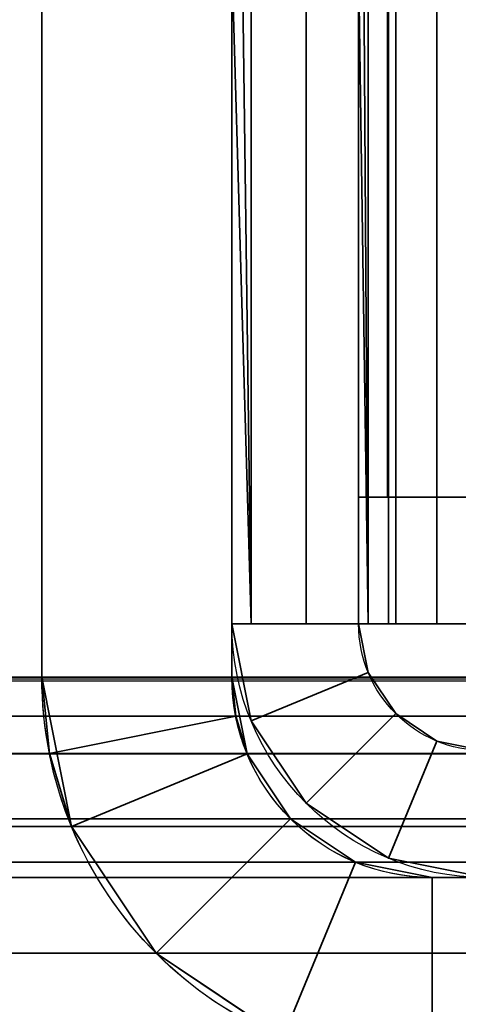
# Model space of a CAD drawing. Header units: millimetres. Extents: x -603 to 3703, y -120 to 193.
# Tile 435 of 656: x 1987.32 to 1990.79, y -49.5 to -41.73. Entities that reach past the tile are written whole.
import ezdxf

# ---------------------------------------------------------------- set-up
doc = ezdxf.new("R2010")
doc.units = ezdxf.units.MM
doc.layers.add('152', color=7, linetype='Continuous', true_color=0xffffff)

# ---------------------------------------------------------------- blocks, each defined once
blk = doc.blocks.new('UG_SURFACE_089')
at = {"layer": '152', "color": 252, "linetype": 'Continuous', "lineweight": 35}
for points in [[(1011, -46.92, 2022.5), (1989, -46.92, 2022.5), (1989, 14.42, 2022.5), (1011, 14.42, 2022.5)], [(1012.5, -46.92, 2020.9999), (1012.5, 14.42, 2020.9999), (1987.5, 14.42, 2020.9999), (1987.5, -46.92, 2020.9999)], [(1989, 14.42, 2022.5), (1989, -46.92, 2022.5), (1987.5, -46.92, 2020.9999), (1987.5, 14.42, 2020.9999)], [(957.5, -35, 2076), (957.5, -46.92, 2076), (2042.5, -46.92, 2076), (2042.5, -35, 2076)], [(959, -35, 2074.5001), (2040.9999, -35, 2074.5001), (2040.9999, -46.92, 2074.5001), (959, -46.92, 2074.5001)], [(2042.5, -46.92, 2076), (957.5, -46.92, 2076), (957.5592, -47.5209, 2075.9408)], [(2042.4409, -47.5209, 2075.9408), (2042.5, -46.92, 2076), (957.5592, -47.5209, 2075.9408)], [(959.0303, -47.2282, 2074.4696), (959, -46.92, 2074.5001), (2040.9999, -46.92, 2074.5001)], [(959.0303, -47.2282, 2074.4696), (2040.9999, -46.92, 2074.5001), (2040.9696, -47.2282, 2074.4696)], [(1989.0304, -47.2282, 2022.5303), (1011, -46.92, 2022.5), (1010.9696, -47.2282, 2022.5303)], [(1989.0304, -47.2282, 2022.5303), (1989, -46.92, 2022.5), (1011, -46.92, 2022.5)], [(1012.4408, -47.5209, 2021.0593), (1987.5, -46.92, 2020.9999), (1987.5592, -47.5209, 2021.0593)], [(1012.4408, -47.5209, 2021.0593), (1012.5, -46.92, 2020.9999), (1987.5, -46.92, 2020.9999)], [(1989, -46.92, 2022.5), (1989.0304, -47.2282, 2022.5303), (1987.5592, -47.5209, 2021.0593), (1987.5, -46.92, 2020.9999)], [(2040.9696, -47.2282, 2074.4696), (2040.8797, -47.5246, 2074.3797), (959.1203, -47.5246, 2074.3797), (959.0303, -47.2282, 2074.4696)], [(1010.9696, -47.2282, 2022.5303), (1010.8798, -47.5246, 2022.6202), (1989.1202, -47.5246, 2022.6202)], [(1010.9696, -47.2282, 2022.5303), (1989.1202, -47.5246, 2022.6202), (1989.0304, -47.2282, 2022.5303)], [(1989.0304, -47.2282, 2022.5303), (1989.1202, -47.5246, 2022.6202), (1987.7344, -48.0987, 2021.2345), (1987.5592, -47.5209, 2021.0593)], [(957.5592, -47.5209, 2075.9408), (957.7345, -48.0987, 2075.7656), (2042.2657, -48.0987, 2075.7656), (2042.4409, -47.5209, 2075.9408)], [(2040.5371, -48.0372, 2074.0373), (959.4628, -48.0372, 2074.0373), (959.1203, -47.5246, 2074.3797), (2040.8797, -47.5246, 2074.3797)], [(1989.1202, -47.5246, 2022.6202), (1010.8798, -47.5246, 2022.6202), (1010.5373, -48.0372, 2022.9628), (1989.4627, -48.0372, 2022.9628)], [(1987.5592, -47.5209, 2021.0593), (1012.2656, -48.0987, 2021.2345), (1012.4408, -47.5209, 2021.0593)], [(1987.5592, -47.5209, 2021.0593), (1987.7344, -48.0987, 2021.2345), (1012.2656, -48.0987, 2021.2345)], [(1989.1202, -47.5246, 2022.6202), (1989.4627, -48.0372, 2022.9628), (1988.4021, -49.0979, 2021.9021), (1987.7344, -48.0987, 2021.2345)], [(2040.0248, -48.3797, 2073.5247), (959.9754, -48.3797, 2073.5247), (959.4628, -48.0372, 2074.0373), (2040.5371, -48.0372, 2074.0373)], [(1989.4627, -48.0372, 2022.9628), (1010.5373, -48.0372, 2022.9628), (1010.0247, -48.3797, 2023.4754), (1989.9753, -48.3797, 2023.4754)], [(1989.4013, -49.7655, 2022.9013), (1988.4021, -49.0979, 2021.9021), (1989.4627, -48.0372, 2022.9628), (1989.9753, -48.3797, 2023.4754)], [(2042.2657, -48.0987, 2075.7656), (957.7345, -48.0987, 2075.7656), (958.4021, -49.0979, 2075.0978), (2041.5978, -49.0979, 2075.0978)], [(1988.4021, -49.0979, 2021.9021), (1011.5979, -49.0979, 2021.9021), (1012.2656, -48.0987, 2021.2345), (1987.7344, -48.0987, 2021.2345)], [(2039.4199, -48.5, 2072.9201), (960.58, -48.5, 2072.9201), (959.9754, -48.3797, 2073.5247), (2040.0248, -48.3797, 2073.5247)], [(1989.9753, -48.3797, 2023.4754), (1010.0247, -48.3797, 2023.4754), (1009.42, -48.5, 2024.08), (1990.58, -48.5, 2024.08)], [(1990.58, -50, 2024.08), (1989.4013, -49.7655, 2022.9013), (1989.9753, -48.3797, 2023.4754), (1990.58, -48.5, 2024.08)], [(960.58, -48.5, 2072.9201), (2039.4199, -48.5, 2072.9201), (1990.58, -48.5, 2024.08), (1009.42, -48.5, 2024.08)], [(2039.4199, -50, 2072.9201), (1990.58, -50, 2024.08), (1990.58, -48.5, 2024.08), (2039.4199, -48.5, 2072.9201)], [(2041.5978, -49.0979, 2075.0978), (958.4021, -49.0979, 2075.0978), (959.4013, -49.7655, 2074.0986), (2040.5986, -49.7655, 2074.0986)], [(1989.4013, -49.7655, 2022.9013), (1010.5987, -49.7655, 2022.9013), (1011.5979, -49.0979, 2021.9021), (1988.4021, -49.0979, 2021.9021)]]:
    blk.add_3dface(points, dxfattribs=at)
blk = doc.blocks.new('UG_SURFACE_090')
at = {"layer": '152', "color": 252, "linetype": 'Continuous', "lineweight": 35}
for points in [[(1987.5, -46.92, 2020.9999), (1987.5, 14.42, 2020.9999), (1987.5, 14.42, -7), (1987.5, -46.92, -7)], [(1987.5, -46.92, -7), (1987.5, 14.42, -7), (1989, 14.42, -7), (1989, -46.92, -7)], [(1989, -46.92, 2022.5), (1989, 14.42, 2022.5), (1987.5, 14.42, 2020.9999), (1987.5, -46.92, 2020.9999)], [(1989, -46.92, 2022.5), (1989, -46.92, -7), (1989, 14.42, -7), (1989, 14.42, 2022.5)], [(1987.5592, -47.5209, 2021.0593), (1987.5, -46.92, -7), (1987.7344, -48.0987, -7)], [(1987.5592, -47.5209, 2021.0593), (1987.5, -46.92, 2020.9999), (1987.5, -46.92, -7)], [(1989, -46.92, -7), (1989.1202, -47.5246, -7), (1987.7344, -48.0987, -7), (1987.5, -46.92, -7)], [(1987.5, -46.92, 2020.9999), (1987.5592, -47.5209, 2021.0593), (1989.0304, -47.2282, 2022.5303), (1989, -46.92, 2022.5)], [(1989.1202, -47.5246, -7), (1989, -46.92, -7), (1989, -46.92, 2022.5)], [(1989, -46.92, 2022.5), (1989.0304, -47.2282, 2022.5303), (1989.1202, -47.5246, -7)], [(1987.5592, -47.5209, 2021.0593), (1987.7344, -48.0987, 2021.2345), (1989.1202, -47.5246, 2022.6202), (1989.0304, -47.2282, 2022.5303)], [(1989.0304, -47.2282, 2022.5303), (1989.1202, -47.5246, 2022.6202), (1989.1202, -47.5246, -7)], [(1987.7344, -48.0987, -7), (1987.7344, -48.0987, 2021.2345), (1987.5592, -47.5209, 2021.0593)], [(1988.4021, -49.0979, -7), (1987.7344, -48.0987, -7), (1989.1202, -47.5246, -7), (1989.4627, -48.0372, -7)], [(1987.7344, -48.0987, 2021.2345), (1988.4021, -49.0979, 2021.9021), (1989.4627, -48.0372, 2022.9628), (1989.1202, -47.5246, 2022.6202)], [(1989.4627, -48.0372, 2022.9628), (1989.4627, -48.0372, -7), (1989.1202, -47.5246, -7), (1989.1202, -47.5246, 2022.6202)], [(1989.4627, -48.0372, -7), (1989.9753, -48.3797, -7), (1989.4013, -49.7655, -7), (1988.4021, -49.0979, -7)], [(1989.9753, -48.3797, 2023.4754), (1989.4627, -48.0372, 2022.9628), (1988.4021, -49.0979, 2021.9021), (1989.4013, -49.7655, 2022.9013)], [(1989.9753, -48.3797, 2023.4754), (1989.9753, -48.3797, -7), (1989.4627, -48.0372, -7), (1989.4627, -48.0372, 2022.9628)], [(1987.7344, -48.0987, 2021.2345), (1987.7344, -48.0987, -7), (1988.4021, -49.0979, -7), (1988.4021, -49.0979, 2021.9021)], [(1990.58, -50, -7), (1989.4013, -49.7655, -7), (1989.9753, -48.3797, -7), (1990.58, -48.5, -7)], [(1990.58, -48.5, 2024.08), (1989.9753, -48.3797, 2023.4754), (1989.4013, -49.7655, 2022.9013), (1990.58, -50, 2024.08)], [(1990.58, -48.5, 2024.08), (1990.58, -48.5, -7), (1989.9753, -48.3797, -7), (1989.9753, -48.3797, 2023.4754)], [(2039.4199, -48.5, 2072.9201), (2039.4199, -48.5, -7), (1990.58, -48.5, -7), (1990.58, -48.5, 2024.08)], [(2039.4199, -50, -7), (1990.58, -50, -7), (1990.58, -48.5, -7), (2039.4199, -48.5, -7)], [(1990.58, -50, 2024.08), (2039.4199, -50, 2072.9201), (2039.4199, -48.5, 2072.9201), (1990.58, -48.5, 2024.08)], [(1988.4021, -49.0979, 2021.9021), (1988.4021, -49.0979, -7), (1989.4013, -49.7655, -7), (1989.4013, -49.7655, 2022.9013)]]:
    blk.add_3dface(points, dxfattribs=at)
blk = doc.blocks.new('UG_SURFACE_105')
at = {"layer": '152', "color": 252, "linetype": 'Continuous', "lineweight": 35}
for points in [[(1989.1522, -46.5, 1848.7654), (1989.1522, -17.5352, 1848.7654), (1989, -28.75, 1848), (1989, -35, 1848)], [(1989.1522, -17.5352, 1711.2347), (1989.1522, -46.5, 1711.2347), (1989, -35, 1712), (1989, -28.75, 1712)], [(1989.1522, -17.5352, 1848.7654), (1989.1522, -46.5, 1848.7654), (1989.5858, -46.5, 1849.4142), (1989.5858, -17.5352, 1849.4142)], [(1989.1522, -46.5, 1711.2347), (1989.1522, -17.5352, 1711.2347), (1989.5858, -17.5352, 1710.5858), (1989.5858, -46.5, 1710.5858)], [(1989.5858, -17.5352, 1849.4142), (1989.5858, -46.5, 1849.4142), (1990.2346, -46.5, 1849.8478), (1990.2346, -17.5352, 1849.8478)], [(1989.5858, -46.5, 1710.5858), (1989.5858, -17.5352, 1710.5858), (1990.2346, -17.5352, 1710.1523), (1990.2346, -46.5, 1710.1523)], [(1990.0761, -17.5352, 1848.3827), (1990.0761, -46.5, 1848.3827), (1990, -35, 1848), (1990, -28.75, 1848)], [(1990.0761, -46.5, 1711.6174), (1990.0761, -17.5352, 1711.6174), (1990, -28.75, 1712), (1990, -35, 1712)], [(1990.2929, -17.5352, 1848.7071), (1990.2929, -46.5, 1848.7071), (1990.0761, -46.5, 1848.3827), (1990.0761, -17.5352, 1848.3827)], [(1990.2929, -46.5, 1711.2929), (1990.2929, -17.5352, 1711.2929), (1990.0761, -17.5352, 1711.6174), (1990.0761, -46.5, 1711.6174)], [(1990.2346, -17.5352, 1849.8478), (1990.2346, -46.5, 1849.8478), (1991.0001, -46.5, 1850), (1991.0001, -17.5352, 1850)], [(1990.2346, -46.5, 1710.1523), (1990.2346, -17.5352, 1710.1523), (1991.0001, -17.5352, 1710), (1991.0001, -46.5, 1710)], [(1990.6173, -17.5352, 1848.9239), (1990.6173, -46.5, 1848.9239), (1990.2929, -46.5, 1848.7071), (1990.2929, -17.5352, 1848.7071)], [(1990.6173, -46.5, 1711.0761), (1990.6173, -17.5352, 1711.0761), (1990.2929, -17.5352, 1711.2929), (1990.2929, -46.5, 1711.2929)], [(1991.0001, -17.5352, 1849), (1991.0001, -46.5, 1849), (1990.6173, -46.5, 1848.9239), (1990.6173, -17.5352, 1848.9239)], [(1991.0001, -46.5, 1711), (1991.0001, -17.5352, 1711), (1990.6173, -17.5352, 1711.0761), (1990.6173, -46.5, 1711.0761)], [(1989.1522, -46.5, 1848.7654), (1989, -35, 1848), (1989, -41.25, 1848)], [(1989.1522, -46.5, 1711.2347), (1989, -41.25, 1712), (1989, -35, 1712)], [(1990.0761, -46.5, 1848.3827), (1990, -41.25, 1848), (1990, -35, 1848)], [(1990.0761, -46.5, 1711.6174), (1990, -35, 1712), (1990, -41.25, 1712)], [(1989, -46.5, 1794), (1989, -46.5, 1818.2499), (1989, -41.5, 1808), (1989, -41.25, 1806.8238)], [(1989, -46.5, 1818.2499), (1989, -41.25, 1818.2499), (1989, -41.25, 1809.1762), (1989, -41.5, 1808)], [(1989, -46.5, 1766), (1989, -41.25, 1766), (1989, -41.25, 1753.1762)], [(1989, -41.25, 1753.1762), (1989, -41.5, 1752), (1989, -46.5, 1741.75), (1989, -46.5, 1766)], [(1989, -46.5, 1794), (1989, -41.25, 1794), (1989, -41.25, 1781.1762), (1989, -41.5, 1780)], [(1989, -41.5, 1780), (1989, -41.25, 1778.8239), (1989, -41.25, 1766), (1989, -46.5, 1766)], [(1989, -41.5, 1752), (1989, -41.25, 1750.8239), (1989, -41.25, 1741.75), (1989, -46.5, 1741.75)], [(1989, -41.25, 1806.8238), (1989, -41.25, 1794), (1989, -46.5, 1794)], [(1989, -46.5, 1848), (1989, -41.25, 1848), (1989, -41.25, 1828.3499), (1989, -46.5, 1828.3499)], [(1989, -46.5, 1828.3499), (1989, -41.25, 1828.3499), (1989, -41.25, 1818.2499), (1989, -46.5, 1818.2499)], [(1989, -46.5, 1741.75), (1989, -41.25, 1741.75), (1989, -41.25, 1731.65), (1989, -46.5, 1731.65)], [(1989, -46.5, 1731.65), (1989, -41.25, 1731.65), (1989, -41.25, 1715.1999), (1989, -46.5, 1715.1999)], [(1989, -46.5, 1715.1999), (1989, -41.25, 1715.1999), (1989, -41.25, 1712), (1989, -46.5, 1712)], [(1989, -41.25, 1848), (1989, -46.5, 1848), (1989.1522, -46.5, 1848.7654)], [(1989.1522, -46.5, 1711.2347), (1989, -46.5, 1712), (1989, -41.25, 1712)], [(1990.0761, -46.5, 1848.3827), (1990, -46.5, 1848), (1990, -41.25, 1848)], [(1990, -46.5, 1794), (1990, -41.25, 1794), (1990, -41.25, 1806.8238)], [(1990, -41.25, 1806.8238), (1990, -41.5, 1808), (1990, -46.5, 1818.2499), (1990, -46.5, 1794)], [(1990, -46.5, 1766), (1990, -46.5, 1741.75), (1990, -41.5, 1752), (1990, -41.25, 1753.1762)], [(1990, -46.5, 1741.75), (1990, -41.25, 1741.75), (1990, -41.25, 1750.8239), (1990, -41.5, 1752)], [(1990, -46.5, 1766), (1990, -41.25, 1766), (1990, -41.25, 1778.8239), (1990, -41.5, 1780)], [(1990, -41.5, 1780), (1990, -41.25, 1781.1762), (1990, -41.25, 1794), (1990, -46.5, 1794)], [(1990, -41.25, 1753.1762), (1990, -41.25, 1766), (1990, -46.5, 1766)], [(1990, -41.5, 1808), (1990, -41.25, 1809.1762), (1990, -41.25, 1818.2499), (1990, -46.5, 1818.2499)], [(1990, -46.5, 1712), (1990, -41.25, 1712), (1990, -41.25, 1715.1999), (1990, -46.5, 1715.1999)], [(1990, -46.5, 1715.1999), (1990, -41.25, 1715.1999), (1990, -41.25, 1731.65), (1990, -46.5, 1731.65)], [(1990, -46.5, 1731.65), (1990, -41.25, 1731.65), (1990, -41.25, 1741.75), (1990, -46.5, 1741.75)], [(1990, -46.5, 1818.2499), (1990, -41.25, 1818.2499), (1990, -41.25, 1828.3499), (1990, -46.5, 1828.3499)], [(1990, -46.5, 1828.3499), (1990, -41.25, 1828.3499), (1990, -41.25, 1848), (1990, -46.5, 1848)], [(1990, -41.25, 1712), (1990, -46.5, 1712), (1990.0761, -46.5, 1711.6174)], [(1989, -41.5, 1780), (1989, -46.5, 1766), (1989, -46.5, 1794)], [(1990, -46.5, 1794), (1990, -46.5, 1766), (1990, -41.5, 1780)], [(1989.1522, -46.5, 1848.7654), (1989, -46.5, 1848), (1990, -46.5, 1848), (1990.0761, -46.5, 1848.3827)], [(1990.0761, -46.8827, 1848), (1990, -46.5, 1848), (1989, -46.5, 1848), (1989.1522, -47.2654, 1848)], [(1989.1522, -47.2654, 1712), (1989, -46.5, 1731.65), (1989, -46.5, 1715.1999)], [(1989.1522, -47.2654, 1712), (1989, -46.5, 1741.75), (1989, -46.5, 1731.65)], [(1989.1522, -47.2654, 1712), (1989, -46.5, 1766), (1989, -46.5, 1741.75)], [(1989.1522, -47.2654, 1712), (1989.1522, -47.2654, 1848), (1989, -46.5, 1794), (1989, -46.5, 1766)], [(1989.1522, -47.2654, 1848), (1989, -46.5, 1818.2499), (1989, -46.5, 1794)], [(1989.1522, -47.2654, 1848), (1989, -46.5, 1828.3499), (1989, -46.5, 1818.2499)], [(1989.1522, -47.2654, 1848), (1989, -46.5, 1848), (1989, -46.5, 1828.3499)], [(1989, -46.5, 1715.1999), (1989, -46.5, 1712), (1989.1522, -47.2654, 1712)], [(1989.1522, -47.2654, 1712), (1989, -46.5, 1712), (1990, -46.5, 1712), (1990.0761, -46.8827, 1712)], [(1990.0761, -46.5, 1711.6174), (1990, -46.5, 1712), (1989, -46.5, 1712), (1989.1522, -46.5, 1711.2347)], [(1990.0761, -46.5, 1848.3827), (1990.2929, -46.5, 1848.7071), (1989.5858, -46.5, 1849.4142), (1989.1522, -46.5, 1848.7654)], [(1989.1522, -46.5, 1711.2347), (1989.5858, -46.5, 1710.5858), (1990.2929, -46.5, 1711.2929), (1990.0761, -46.5, 1711.6174)], [(1990.2346, -46.5, 1849.8478), (1989.5858, -46.5, 1849.4142), (1990.2929, -46.5, 1848.7071), (1990.6173, -46.5, 1848.9239)], [(1990.6173, -46.5, 1711.0761), (1990.2929, -46.5, 1711.2929), (1989.5858, -46.5, 1710.5858), (1990.2346, -46.5, 1710.1523)], [(1990.0761, -46.8827, 1848), (1990, -46.5, 1818.2499), (1990, -46.5, 1828.3499)], [(1990.0761, -46.8827, 1848), (1990, -46.5, 1794), (1990, -46.5, 1818.2499)], [(1990.0761, -46.8827, 1848), (1990.0761, -46.8827, 1712), (1990, -46.5, 1766), (1990, -46.5, 1794)], [(1990.0761, -46.8827, 1712), (1990, -46.5, 1741.75), (1990, -46.5, 1766)], [(1990.0761, -46.8827, 1712), (1990, -46.5, 1731.65), (1990, -46.5, 1741.75)], [(1990.0761, -46.8827, 1712), (1990, -46.5, 1715.1999), (1990, -46.5, 1731.65)], [(1990.0761, -46.8827, 1712), (1990, -46.5, 1712), (1990, -46.5, 1715.1999)], [(1990, -46.5, 1828.3499), (1990, -46.5, 1848), (1990.0761, -46.8827, 1848)], [(1991.0001, -46.5, 1850), (1990.2346, -46.5, 1849.8478), (1990.6173, -46.5, 1848.9239), (1991.0001, -46.5, 1849)], [(1991.0001, -46.5, 1711), (1990.6173, -46.5, 1711.0761), (1990.2346, -46.5, 1710.1523), (1991.0001, -46.5, 1710)], [(1990.2929, -47.2071, 1848), (1990.0761, -46.8827, 1848), (1989.1522, -47.2654, 1848), (1989.5858, -47.9142, 1848)], [(1989.5858, -47.9142, 1712), (1989.1522, -47.2654, 1712), (1990.0761, -46.8827, 1712), (1990.2929, -47.2071, 1712)], [(1990.0761, -46.8827, 1712), (1990.0761, -46.8827, 1848), (1990.2929, -47.2071, 1848), (1990.2929, -47.2071, 1712)], [(1990.6173, -47.4239, 1848), (1990.2929, -47.2071, 1848), (1989.5858, -47.9142, 1848), (1990.2346, -48.3478, 1848)], [(1990.2346, -48.3478, 1712), (1989.5858, -47.9142, 1712), (1990.2929, -47.2071, 1712), (1990.6173, -47.4239, 1712)], [(1990.2929, -47.2071, 1712), (1990.2929, -47.2071, 1848), (1990.6173, -47.4239, 1848), (1990.6173, -47.4239, 1712)], [(1989.5858, -47.9142, 1712), (1989.5858, -47.9142, 1848), (1989.1522, -47.2654, 1848), (1989.1522, -47.2654, 1712)], [(1990.2346, -48.3478, 1848), (1991.0001, -48.5, 1848), (1991.0001, -47.5, 1848), (1990.6173, -47.4239, 1848)], [(1990.6173, -47.4239, 1712), (1991.0001, -47.5, 1712), (1991.0001, -48.5, 1712), (1990.2346, -48.3478, 1712)], [(1990.6173, -47.4239, 1712), (1990.6173, -47.4239, 1848), (1991.0001, -47.5, 1848), (1991.0001, -47.5, 1712)], [(1990.2346, -48.3478, 1712), (1990.2346, -48.3478, 1848), (1989.5858, -47.9142, 1848), (1989.5858, -47.9142, 1712)], [(1991.0001, -48.5, 1712), (1991.0001, -48.5, 1848), (1990.2346, -48.3478, 1848), (1990.2346, -48.3478, 1712)]]:
    blk.add_3dface(points, dxfattribs=at)
blk = doc.blocks.new('UG_SURFACE_110')
at = {"layer": '152', "color": 252, "linetype": 'Continuous', "lineweight": 35}
for points in [[(1990.2284, -45.5, 1708.148), (1990.2284, -16.5, 1708.148), (1990, -16.5, 1707), (1990, -45.5, 1707)], [(1990, -45.5, 1707), (1990, -16.5, 1707), (1990, -16.5, 1684.9999), (1990, -45.5, 1684.9999)], [(1990, -45.5, 1684.9999), (1990, -16.5, 1684.9999), (1992, -16.5, 1684.9999), (1992, -45.5, 1684.9999)], [(1990, -45.5, 1853), (1990, -16.5, 1853), (1990.2284, -16.5, 1851.8519), (1990.2284, -45.5, 1851.8519)], [(1990, -45.5, 1875), (1992, -45.5, 1875), (1992, -16.5, 1875), (1990, -16.5, 1875)], [(1990, -45.5, 1853), (1990, -45.5, 1875), (1990, -16.5, 1875), (1990, -16.5, 1853)], [(1990.8787, -45.5, 1709.1213), (1990.8787, -16.5, 1709.1213), (1990.2284, -16.5, 1708.148), (1990.2284, -45.5, 1708.148)], [(1990.2284, -45.5, 1851.8519), (1990.2284, -16.5, 1851.8519), (1990.8787, -16.5, 1850.8787), (1990.8787, -45.5, 1850.8787)], [(1990, -45.5, 1707), (1990, -45.5, 1684.9999), (1992, -45.5, 1684.9999), (1992, -45.5, 1707)], [(1992, -45.5, 1707), (1992.0762, -45.5, 1707.3827), (1990.2284, -45.5, 1708.148), (1990, -45.5, 1707)], [(1990, -45.5, 1853), (1990.2284, -45.5, 1851.8519), (1992.0762, -45.5, 1852.6173), (1992, -45.5, 1853)], [(1992, -45.5, 1853), (1992, -45.5, 1875), (1990, -45.5, 1875), (1990, -45.5, 1853)], [(1992.0762, -45.5, 1707.3827), (1992.2929, -45.5, 1707.707), (1990.8787, -45.5, 1709.1213), (1990.2284, -45.5, 1708.148)], [(1990.2284, -45.5, 1851.8519), (1990.8787, -45.5, 1850.8787), (1992.2929, -45.5, 1852.2929), (1992.0762, -45.5, 1852.6173)]]:
    blk.add_3dface(points, dxfattribs=at)
blk = doc.blocks.new('UG_SURFACE_137')
at = {"layer": '152', "color": 252, "linetype": 'Continuous', "lineweight": 35}
for points in [[(1989.1522, -46.5, 413.7654), (1989.1522, -17.5352, 413.7654), (1989, -28.75, 413), (1989, -35, 413)], [(1989.1522, -17.5352, 276.2346), (1989.1522, -46.5, 276.2346), (1989, -35, 277), (1989, -28.75, 277)], [(1989.1522, -17.5352, 413.7654), (1989.1522, -46.5, 413.7654), (1989.5858, -46.5, 414.4142), (1989.5858, -17.5352, 414.4142)], [(1989.1522, -46.5, 276.2346), (1989.1522, -17.5352, 276.2346), (1989.5858, -17.5352, 275.5858), (1989.5858, -46.5, 275.5858)], [(1989.5858, -17.5352, 414.4142), (1989.5858, -46.5, 414.4142), (1990.2346, -46.5, 414.8478), (1990.2346, -17.5352, 414.8478)], [(1989.5858, -46.5, 275.5858), (1989.5858, -17.5352, 275.5858), (1990.2346, -17.5352, 275.1522), (1990.2346, -46.5, 275.1522)], [(1990.0761, -17.5352, 413.3827), (1990.0761, -46.5, 413.3827), (1990, -35, 413), (1990, -28.75, 413)], [(1990.0761, -46.5, 276.6173), (1990.0761, -17.5352, 276.6173), (1990, -28.75, 277), (1990, -35, 277)], [(1990.2929, -17.5352, 413.7071), (1990.2929, -46.5, 413.7071), (1990.0761, -46.5, 413.3827), (1990.0761, -17.5352, 413.3827)], [(1990.2929, -46.5, 276.2929), (1990.2929, -17.5352, 276.2929), (1990.0761, -17.5352, 276.6173), (1990.0761, -46.5, 276.6173)], [(1990.2346, -17.5352, 414.8478), (1990.2346, -46.5, 414.8478), (1991.0001, -46.5, 415), (1991.0001, -17.5352, 415)], [(1990.2346, -46.5, 275.1522), (1990.2346, -17.5352, 275.1522), (1991.0001, -17.5352, 275), (1991.0001, -46.5, 275)], [(1990.6173, -17.5352, 413.9239), (1990.6173, -46.5, 413.9239), (1990.2929, -46.5, 413.7071), (1990.2929, -17.5352, 413.7071)], [(1990.6173, -46.5, 276.0761), (1990.6173, -17.5352, 276.0761), (1990.2929, -17.5352, 276.2929), (1990.2929, -46.5, 276.2929)], [(1991.0001, -17.5352, 414), (1991.0001, -46.5, 414), (1990.6173, -46.5, 413.9239), (1990.6173, -17.5352, 413.9239)], [(1991.0001, -46.5, 276), (1991.0001, -17.5352, 276), (1990.6173, -17.5352, 276.0761), (1990.6173, -46.5, 276.0761)], [(1989.1522, -46.5, 413.7654), (1989, -35, 413), (1989, -41.25, 413)], [(1989.1522, -46.5, 276.2346), (1989, -41.25, 277), (1989, -35, 277)], [(1990.0761, -46.5, 413.3827), (1990, -41.25, 413), (1990, -35, 413)], [(1990.0761, -46.5, 276.6173), (1990, -35, 277), (1990, -41.25, 277)], [(1989, -46.5, 359), (1989, -46.5, 383.25), (1989, -41.5, 373), (1989, -41.25, 371.8238)], [(1989, -46.5, 383.25), (1989, -41.25, 383.25), (1989, -41.25, 374.1761), (1989, -41.5, 373)], [(1989, -46.5, 331), (1989, -41.25, 331), (1989, -41.25, 318.1762)], [(1989, -41.25, 318.1762), (1989, -41.5, 317), (1989, -46.5, 306.75), (1989, -46.5, 331)], [(1989, -46.5, 359), (1989, -41.25, 359), (1989, -41.25, 346.1761), (1989, -41.5, 345)], [(1989, -41.5, 345), (1989, -41.25, 343.8239), (1989, -41.25, 331), (1989, -46.5, 331)], [(1989, -41.5, 317), (1989, -41.25, 315.8239), (1989, -41.25, 306.75), (1989, -46.5, 306.75)], [(1989, -41.25, 371.8238), (1989, -41.25, 359), (1989, -46.5, 359)], [(1989, -46.5, 413), (1989, -41.25, 413), (1989, -41.25, 393.35), (1989, -46.5, 393.35)], [(1989, -46.5, 393.35), (1989, -41.25, 393.35), (1989, -41.25, 383.25), (1989, -46.5, 383.25)], [(1989, -46.5, 306.75), (1989, -41.25, 306.75), (1989, -41.25, 296.65), (1989, -46.5, 296.65)], [(1989, -46.5, 296.65), (1989, -41.25, 296.65), (1989, -41.25, 280.2), (1989, -46.5, 280.2)], [(1989, -46.5, 280.2), (1989, -41.25, 280.2), (1989, -41.25, 277), (1989, -46.5, 277)], [(1989, -41.25, 413), (1989, -46.5, 413), (1989.1522, -46.5, 413.7654)], [(1989.1522, -46.5, 276.2346), (1989, -46.5, 277), (1989, -41.25, 277)], [(1990.0761, -46.5, 413.3827), (1990, -46.5, 413), (1990, -41.25, 413)], [(1990, -46.5, 359), (1990, -41.25, 359), (1990, -41.25, 371.8238)], [(1990, -41.25, 371.8238), (1990, -41.5, 373), (1990, -46.5, 383.25), (1990, -46.5, 359)], [(1990, -46.5, 331), (1990, -46.5, 306.75), (1990, -41.5, 317), (1990, -41.25, 318.1762)], [(1990, -46.5, 306.75), (1990, -41.25, 306.75), (1990, -41.25, 315.8239), (1990, -41.5, 317)], [(1990, -46.5, 331), (1990, -41.25, 331), (1990, -41.25, 343.8239), (1990, -41.5, 345)], [(1990, -41.5, 345), (1990, -41.25, 346.1761), (1990, -41.25, 359), (1990, -46.5, 359)], [(1990, -41.25, 318.1762), (1990, -41.25, 331), (1990, -46.5, 331)], [(1990, -41.5, 373), (1990, -41.25, 374.1761), (1990, -41.25, 383.25), (1990, -46.5, 383.25)], [(1990, -46.5, 277), (1990, -41.25, 277), (1990, -41.25, 280.2), (1990, -46.5, 280.2)], [(1990, -46.5, 280.2), (1990, -41.25, 280.2), (1990, -41.25, 296.65), (1990, -46.5, 296.65)], [(1990, -46.5, 296.65), (1990, -41.25, 296.65), (1990, -41.25, 306.75), (1990, -46.5, 306.75)], [(1990, -46.5, 383.25), (1990, -41.25, 383.25), (1990, -41.25, 393.35), (1990, -46.5, 393.35)], [(1990, -46.5, 393.35), (1990, -41.25, 393.35), (1990, -41.25, 413), (1990, -46.5, 413)], [(1990, -41.25, 277), (1990, -46.5, 277), (1990.0761, -46.5, 276.6173)], [(1989, -46.5, 331), (1989, -46.5, 359), (1989, -41.5, 345)], [(1990, -46.5, 359), (1990, -46.5, 331), (1990, -41.5, 345)], [(1989.1522, -46.5, 413.7654), (1989, -46.5, 413), (1990, -46.5, 413), (1990.0761, -46.5, 413.3827)], [(1990.0761, -46.8827, 413), (1990, -46.5, 413), (1989, -46.5, 413), (1989.1522, -47.2654, 413)], [(1989.1522, -47.2654, 277), (1989, -46.5, 296.65), (1989, -46.5, 280.2)], [(1989.1522, -47.2654, 277), (1989, -46.5, 306.75), (1989, -46.5, 296.65)], [(1989.1522, -47.2654, 277), (1989, -46.5, 331), (1989, -46.5, 306.75)], [(1989.1522, -47.2654, 277), (1989.1522, -47.2654, 413), (1989, -46.5, 359), (1989, -46.5, 331)], [(1989.1522, -47.2654, 413), (1989, -46.5, 383.25), (1989, -46.5, 359)], [(1989.1522, -47.2654, 413), (1989, -46.5, 393.35), (1989, -46.5, 383.25)], [(1989.1522, -47.2654, 413), (1989, -46.5, 413), (1989, -46.5, 393.35)], [(1989, -46.5, 280.2), (1989, -46.5, 277), (1989.1522, -47.2654, 277)], [(1989.1522, -47.2654, 277), (1989, -46.5, 277), (1990, -46.5, 277), (1990.0761, -46.8827, 277)], [(1990.0761, -46.5, 276.6173), (1990, -46.5, 277), (1989, -46.5, 277), (1989.1522, -46.5, 276.2346)], [(1990.0761, -46.5, 413.3827), (1990.2929, -46.5, 413.7071), (1989.5858, -46.5, 414.4142), (1989.1522, -46.5, 413.7654)], [(1989.1522, -46.5, 276.2346), (1989.5858, -46.5, 275.5858), (1990.2929, -46.5, 276.2929), (1990.0761, -46.5, 276.6173)], [(1990.2346, -46.5, 414.8478), (1989.5858, -46.5, 414.4142), (1990.2929, -46.5, 413.7071), (1990.6173, -46.5, 413.9239)], [(1990.6173, -46.5, 276.0761), (1990.2929, -46.5, 276.2929), (1989.5858, -46.5, 275.5858), (1990.2346, -46.5, 275.1522)], [(1990.0761, -46.8827, 413), (1990, -46.5, 383.25), (1990, -46.5, 393.35)], [(1990.0761, -46.8827, 413), (1990, -46.5, 359), (1990, -46.5, 383.25)], [(1990.0761, -46.8827, 413), (1990.0761, -46.8827, 277), (1990, -46.5, 331), (1990, -46.5, 359)], [(1990.0761, -46.8827, 277), (1990, -46.5, 306.75), (1990, -46.5, 331)], [(1990.0761, -46.8827, 277), (1990, -46.5, 296.65), (1990, -46.5, 306.75)], [(1990.0761, -46.8827, 277), (1990, -46.5, 280.2), (1990, -46.5, 296.65)], [(1990.0761, -46.8827, 277), (1990, -46.5, 277), (1990, -46.5, 280.2)], [(1990, -46.5, 393.35), (1990, -46.5, 413), (1990.0761, -46.8827, 413)], [(1991.0001, -46.5, 415), (1990.2346, -46.5, 414.8478), (1990.6173, -46.5, 413.9239), (1991.0001, -46.5, 414)], [(1991.0001, -46.5, 276), (1990.6173, -46.5, 276.0761), (1990.2346, -46.5, 275.1522), (1991.0001, -46.5, 275)], [(1990.2929, -47.2071, 413), (1990.0761, -46.8827, 413), (1989.1522, -47.2654, 413), (1989.5858, -47.9142, 413)], [(1989.5858, -47.9142, 277), (1989.1522, -47.2654, 277), (1990.0761, -46.8827, 277), (1990.2929, -47.2071, 277)], [(1990.0761, -46.8827, 277), (1990.0761, -46.8827, 413), (1990.2929, -47.2071, 413), (1990.2929, -47.2071, 277)], [(1990.6173, -47.4239, 413), (1990.2929, -47.2071, 413), (1989.5858, -47.9142, 413), (1990.2346, -48.3478, 413)], [(1990.2346, -48.3478, 277), (1989.5858, -47.9142, 277), (1990.2929, -47.2071, 277), (1990.6173, -47.4239, 277)], [(1990.2929, -47.2071, 277), (1990.2929, -47.2071, 413), (1990.6173, -47.4239, 413), (1990.6173, -47.4239, 277)], [(1989.5858, -47.9142, 277), (1989.5858, -47.9142, 413), (1989.1522, -47.2654, 413), (1989.1522, -47.2654, 277)], [(1990.2346, -48.3478, 413), (1991.0001, -48.5, 413), (1991.0001, -47.5, 413), (1990.6173, -47.4239, 413)], [(1990.6173, -47.4239, 277), (1991.0001, -47.5, 277), (1991.0001, -48.5, 277), (1990.2346, -48.3478, 277)], [(1990.6173, -47.4239, 277), (1990.6173, -47.4239, 413), (1991.0001, -47.5, 413), (1991.0001, -47.5, 277)], [(1990.2346, -48.3478, 277), (1990.2346, -48.3478, 413), (1989.5858, -47.9142, 413), (1989.5858, -47.9142, 277)], [(1991.0001, -48.5, 277), (1991.0001, -48.5, 413), (1990.2346, -48.3478, 413), (1990.2346, -48.3478, 277)]]:
    blk.add_3dface(points, dxfattribs=at)
blk = doc.blocks.new('UG_SURFACE_142')
at = {"layer": '152', "color": 252, "linetype": 'Continuous', "lineweight": 35}
for points in [[(1990.2284, -45.5, 273.1481), (1990.2284, -16.5, 273.1481), (1990, -16.5, 272), (1990, -45.5, 272)], [(1990, -45.5, 272), (1990, -16.5, 272), (1990, -16.5, 250), (1990, -45.5, 250)], [(1990, -45.5, 250), (1990, -16.5, 250), (1992, -16.5, 250), (1992, -45.5, 250)], [(1990, -45.5, 418), (1990, -16.5, 418), (1990.2284, -16.5, 416.8519), (1990.2284, -45.5, 416.8519)], [(1990, -45.5, 440), (1992, -45.5, 440), (1992, -16.5, 440), (1990, -16.5, 440)], [(1990, -45.5, 418), (1990, -45.5, 440), (1990, -16.5, 440), (1990, -16.5, 418)], [(1990.8787, -45.5, 274.1213), (1990.8787, -16.5, 274.1213), (1990.2284, -16.5, 273.1481), (1990.2284, -45.5, 273.1481)], [(1990.2284, -45.5, 416.8519), (1990.2284, -16.5, 416.8519), (1990.8787, -16.5, 415.8787), (1990.8787, -45.5, 415.8787)], [(1990, -45.5, 272), (1990, -45.5, 250), (1992, -45.5, 250), (1992, -45.5, 272)], [(1992, -45.5, 272), (1992.0762, -45.5, 272.3827), (1990.2284, -45.5, 273.1481), (1990, -45.5, 272)], [(1990, -45.5, 418), (1990.2284, -45.5, 416.8519), (1992.0762, -45.5, 417.6173), (1992, -45.5, 418)], [(1992, -45.5, 418), (1992, -45.5, 440), (1990, -45.5, 440), (1990, -45.5, 418)], [(1992.0762, -45.5, 272.3827), (1992.2929, -45.5, 272.7071), (1990.8787, -45.5, 274.1213), (1990.2284, -45.5, 273.1481)], [(1990.2284, -45.5, 416.8519), (1990.8787, -45.5, 415.8787), (1992.2929, -45.5, 417.2929), (1992.0762, -45.5, 417.6173)]]:
    blk.add_3dface(points, dxfattribs=at)

msp = doc.modelspace()

# ---------------------------------------------------------------- linework, layer by layer
at = {"layer": '152', "color": 252, "linetype": 'Continuous', "lineweight": -3, "true_color": 0x939598}
for p, q in [((1987.5, -46.92, -7), (1987.5, 14.42, -7)), ((1987.5, -46.92, 2021), (1987.5, 14.42, 2021)), ((1987.5, -46.92, 2021), (1987.5, 14.42, 2021)), ((1989, -46.92, 2022.5), (1989, 14.42, 2022.5)), ((1989, -46.92, -7), (1989, 14.42, -7)), ((1989, -46.92, 2022.5), (1989, 14.42, 2022.5)), ((1990, -45.5, 1875), (1990, -16.5, 1875)), ((1990, -45.5, 1707), (1990, -16.5, 1707)), ((1990, -45.5, 1853), (1990, -16.5, 1853)), ((1990, -45.5, 1685), (1990, -16.5, 1685)), ((1990, -45.5, 250), (1990, -16.5, 250)), ((1990, -45.5, 272), (1990, -16.5, 272)), ((1990, -45.5, 440), (1990, -16.5, 440)), ((1990, -45.5, 418), (1990, -16.5, 418)), ((1989, -17.5352, 1712), (1989, -46.5, 1712)), ((1989, -46.5, 1848), (1989, -17.5352, 1848)), ((1989, -17.5352, 277), (1989, -46.5, 277)), ((1989, -46.5, 413), (1989, -17.5352, 413)), ((1990, -17.5352, 1712), (1990, -46.5, 1712)), ((1990, -46.5, 1848), (1990, -17.5352, 1848)), ((1990, -17.5352, 277), (1990, -46.5, 277)), ((1990, -46.5, 413), (1990, -17.5352, 413)), ((1990, -45.5, 1853), (1990, -45.5, 1875)), ((1990, -45.5, 1875), (1992, -45.5, 1875)), ((1990, -45.5, 1685), (1992, -45.5, 1685)), ((1990, -45.5, 1707), (1990, -45.5, 1685)), ((1990, -45.5, 418), (1990, -45.5, 440)), ((1990, -45.5, 272), (1990, -45.5, 250)), ((1990, -45.5, 440), (1992, -45.5, 440)), ((1990, -45.5, 250), (1992, -45.5, 250)), ((1990, -46.5, 1848), (1989, -46.5, 1848)), ((1990, -46.5, 1712), (1989, -46.5, 1712)), ((1989, -46.5, 1712), (1989, -46.5, 1848)), ((1989, -46.5, 277), (1989, -46.5, 413)), ((1990, -46.5, 277), (1989, -46.5, 277)), ((1990, -46.5, 413), (1989, -46.5, 413)), ((1990, -46.5, 1712), (1990, -46.5, 1848)), ((1990, -46.5, 277), (1990, -46.5, 413)), ((2042.5, -46.92, 2076), (957.5, -46.92, 2076)), ((2041, -46.92, 2074.5), (959, -46.92, 2074.5)), ((1989, -46.92, 2022.5), (1011, -46.92, 2022.5)), ((1987.5, -46.92, 2021), (1012.5, -46.92, 2021)), ((1987.5, -46.92, -7), (1987.5, -46.92, 2021)), ((1989, -46.92, -7), (1989, -46.92, 2022.5)), ((2039.42, -48.5, 2072.92), (960.58, -48.5, 2072.92)), ((1990.58, -48.5, 2024.08), (1009.42, -48.5, 2024.08)), ((2039.42, -48.5, 2072.92), (1990.58, -48.5, 2024.08)), ((1990.58, -48.5, -7), (1990.58, -48.5, 2024.08)), ((2039.42, -48.5, -7), (1990.58, -48.5, -7)), ((2039.42, -48.5, 2072.92), (1990.58, -48.5, 2024.08))]:
    msp.add_line(p, q, dxfattribs=at)
at = {"layer": '152', "color": 252, "linetype": 'Continuous', "lineweight": -3, "true_color": 0x939598, "extrusion": (0, 1, 0)}
for centre, radius, start, end in [((-1993, 1853, -45.5), 3, 289.47122, 0), ((-1993, 418, -45.5), 3, 289.47122, 0), ((-1991, 1712, -46.5), 2, 270, 0), ((-1991, 1848, -46.5), 2, 0, 90), ((-1991, 277, -46.5), 2, 270, 0), ((-1991, 413, -46.5), 2, 0, 90), ((-1991, 1712, -46.5), 1, 270, 0), ((-1991, 1848, -46.5), 1, 0, 90), ((-1991, 413, -46.5), 1, 0, 90), ((-1991, 277, -46.5), 1, 270, 0)]:
    msp.add_arc(centre, radius, start, end, dxfattribs=at)
at = {"layer": '152', "color": 252, "linetype": 'Continuous', "lineweight": -3, "true_color": 0x939598, "extrusion": (0, -1, 0)}
for centre in [(1993, 1707, 45.5), (1993, 272, 45.5)]:
    msp.add_arc(centre, 3, 109.47122, 180, dxfattribs=at)
at = {"layer": '152', "color": 252, "linetype": 'Continuous', "lineweight": -3, "true_color": 0x939598, "extrusion": (0, 0, -1)}
for centre, radius, end in [((-1991, -46.5, -1712), 2, 0), ((-1991, -46.5, -1848), 2, 0), ((-1991, -46.5, -277), 2, 0), ((-1991, -46.5, -413), 2, 0), ((-1991, -46.5, -1712), 1, 0), ((-1991, -46.5, -1848), 1, 0), ((-1991, -46.5, -413), 1, 0), ((-1991, -46.5, -277), 1, 0), ((-1990.58, -46.92, 7), 3.08, 360), ((-1990.58, -46.92, 7), 1.58, 0)]:
    msp.add_arc(centre, radius, 270, end, dxfattribs=at)
at = {"layer": '152', "color": 252, "linetype": 'Continuous', "lineweight": -3, "true_color": 0x939598, "extrusion": (0.707107, 6.12323e-17, -0.707107)}
for major_axis, start_param, end_param in [((-3.08, 0, -3.08), 4.712389, 6.283185), ((3.08, 0, 3.08), 1.570796, 3.141593), ((1.58, 0, 1.58), 1.570796, 3.141593), ((-1.58, 0, -1.58), 4.712389, 6.283185)]:
    msp.add_ellipse((1990.58, -46.92, 2024.08), major_axis=major_axis, ratio=0.707107, start_param=start_param, end_param=end_param, dxfattribs=at)

# ---------------------------------------------------------------- block references
at = {"layer": '152', "color": 252, "linetype": 'Continuous', "lineweight": -3, "true_color": 0x939598}
for name in ['UG_SURFACE_089', 'UG_SURFACE_090', 'UG_SURFACE_105', 'UG_SURFACE_137', 'UG_SURFACE_110', 'UG_SURFACE_142']:
    msp.add_blockref(name, (0, 0), dxfattribs=at)

doc.saveas('drawing.dxf')
